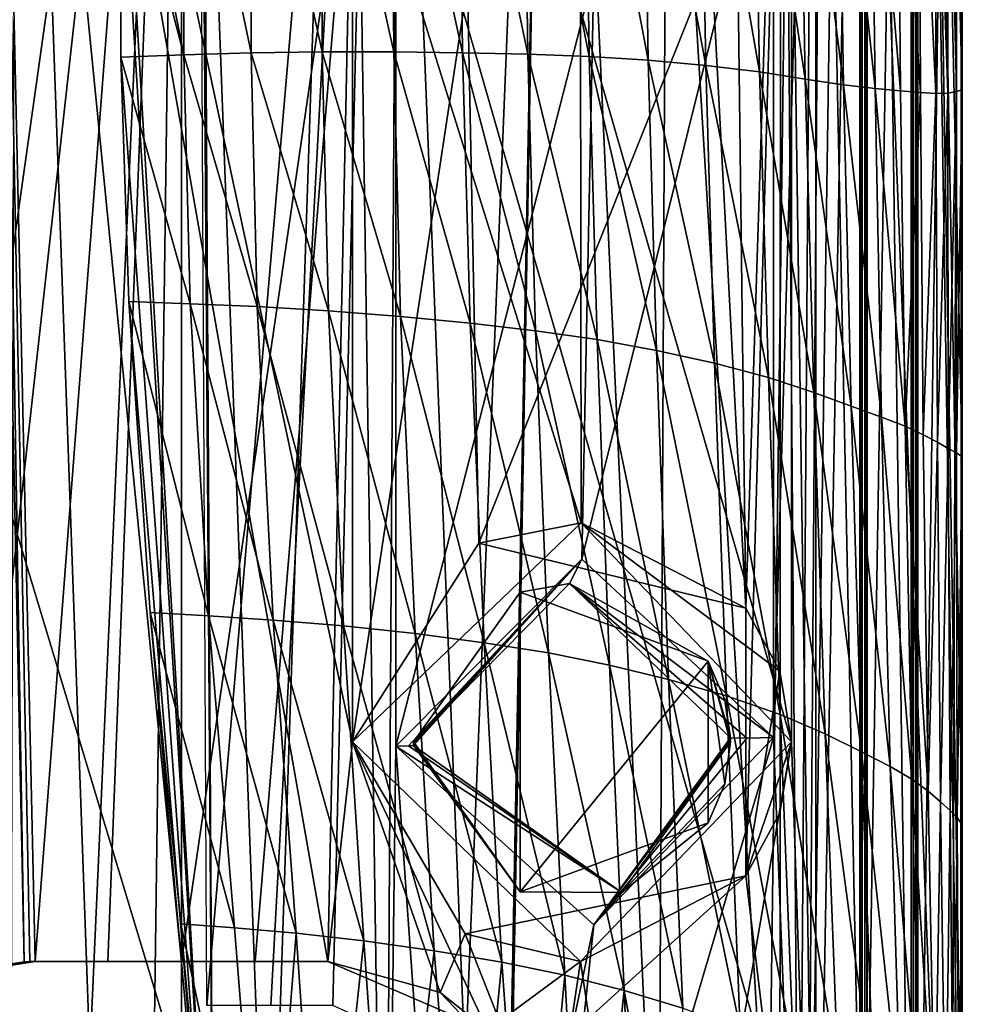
# Model space of a CAD drawing. Extents: x -250 to 250, y -968 to 894.
# Tile 492 of 656: x 222 to 241, y -955 to -934. Entities that reach past the tile are written whole.
import ezdxf

# ---------------------------------------------------------------- set-up
doc = ezdxf.new("R2010")
doc.units = 0
doc.header["$LTSCALE"] = 3.583593
for name, color, linetype in [('4422', 7, 'CONTINUOUS'), ('4465', 7, 'CONTINUOUS'), ('4471', 7, 'CONTINUOUS'), ('4472', 7, 'CONTINUOUS'), ('4501', 7, 'CONTINUOUS'), ('4502', 7, 'CONTINUOUS'), ('4539', 7, 'CONTINUOUS'), ('4556', 7, 'CONTINUOUS'), ('4572', 7, 'CONTINUOUS'), ('4582', 7, 'CONTINUOUS'), ('4590', 7, 'CONTINUOUS'), ('4692', 7, 'CONTINUOUS'), ('4702', 7, 'CONTINUOUS'), ('4714', 7, 'CONTINUOUS'), ('4755', 7, 'CONTINUOUS'), ('4765', 7, 'CONTINUOUS'), ('4834', 7, 'CONTINUOUS'), ('4853', 7, 'CONTINUOUS'), ('4854', 7, 'CONTINUOUS'), ('4876', 7, 'CONTINUOUS'), ('4885', 7, 'CONTINUOUS'), ('4886', 7, 'CONTINUOUS'), ('4918', 7, 'CONTINUOUS'), ('4951', 7, 'CONTINUOUS'), ('4990', 7, 'CONTINUOUS'), ('5000', 7, 'CONTINUOUS'), ('5024', 7, 'CONTINUOUS'), ('5035', 7, 'CONTINUOUS'), ('5036', 7, 'CONTINUOUS'), ('5051', 7, 'CONTINUOUS'), ('5086', 7, 'CONTINUOUS'), ('5127', 7, 'CONTINUOUS'), ('5149', 7, 'CONTINUOUS')]:
    doc.layers.add(name, color=color, linetype=linetype)

msp = doc.modelspace()

# ---------------------------------------------------------------- linework, layer by layer
at = {"layer": '4422', "color": 7, "linetype": 'CONTINUOUS'}
for points in [[(236.565, -946.455, -5), (236.565, -951.945, -5), (237.26, -947.75, -5), (236.565, -946.455, -5)], [(236.565, -951.945, -5), (237.5, -949.2, -5), (237.26, -947.75, -5), (236.565, -951.945, -5)], [(236.565, -951.945, -5), (237.26, -950.65, -5), (237.5, -949.2, -5), (236.565, -951.945, -5)]]:
    msp.add_3dface(points, dxfattribs=at)
at = {"layer": '4465', "color": 7, "linetype": 'CONTINUOUS'}
for points in [[(238, -964.357, -5.196), (238, -914.446, -5.196), (237.5, -929.7, -6.305), (238, -964.357, -5.196)], [(221.117, -914.59, -13.451), (221.774, -953.706, -13.623), (221.887, -953.701, -13.65), (221.117, -914.59, -13.451)], [(228, -953.7, -13.675), (221.117, -914.59, -13.451), (225, -953.7, -14), (228, -953.7, -13.675)], [(221.117, -914.59, -13.451), (228.5, -949.2, -13.555), (228.5, -929.7, -13.555), (221.117, -914.59, -13.451)], [(221.117, -914.59, -13.451), (228, -953.7, -13.675), (228.5, -949.2, -13.555), (221.117, -914.59, -13.451)], [(222, -953.7, -13.675), (221.117, -914.59, -13.451), (221.887, -953.701, -13.65), (222, -953.7, -13.675)], [(225, -953.7, -14), (221.117, -914.59, -13.451), (222, -953.7, -13.675), (225, -953.7, -14)], [(221.117, -914.59, -13.451), (221.407, -935.862, -13.531), (221.774, -953.706, -13.623), (221.117, -914.59, -13.451)], [(228.5, -949.2, -13.555), (233.191, -944.704, -11.354), (228.5, -929.7, -13.555), (228.5, -949.2, -13.555)], [(228.5, -929.7, -13.555), (233.191, -944.704, -11.354), (233.175, -934.197, -11.365), (228.5, -929.7, -13.555)], [(237.5, -949.2, -6.305), (237.5, -929.7, -6.305), (233.175, -934.197, -11.365), (237.5, -949.2, -6.305)], [(237.5, -949.2, -6.305), (238, -964.357, -5.196), (237.5, -929.7, -6.305), (237.5, -949.2, -6.305)], [(233.191, -944.704, -11.354), (237.5, -949.2, -6.305), (233.175, -934.197, -11.365), (233.191, -944.704, -11.354)], [(228, -953.7, -13.675), (231.27, -955.109, -12.517), (228.5, -949.2, -13.555), (228, -953.7, -13.675)], [(228.5, -949.2, -13.555), (231.27, -955.109, -12.517), (233.175, -953.697, -11.365), (228.5, -949.2, -13.555)], [(234.827, -964.681, -9.972), (237.5, -949.2, -6.305), (233.175, -953.697, -11.365), (234.827, -964.681, -9.972)], [(234.827, -964.681, -9.972), (238, -964.357, -5.196), (237.5, -949.2, -6.305), (234.827, -964.681, -9.972)], [(231.27, -955.109, -12.517), (232.5, -958.2, -11.822), (233.175, -953.697, -11.365), (231.27, -955.109, -12.517)], [(232.5, -958.2, -11.822), (234.827, -964.681, -9.972), (233.175, -953.697, -11.365), (232.5, -958.2, -11.822)]]:
    msp.add_3dface(points, dxfattribs=at)
at = {"layer": '4471', "color": 7, "linetype": 'CONTINUOUS'}
for points in [[(237.6, -914.356, 0), (225, -914.136, 12.6), (237.061, -956.1, 3.647), (237.6, -914.356, 0)], [(237.061, -956.1, 3.647), (225, -914.136, 12.6), (225, -956.1, 12.6), (237.061, -956.1, 3.647)], [(237.6, -914.356, 0), (236.565, -946.455, -5), (236.315, -926.657, -5.544), (237.6, -914.356, 0)], [(237.6, -914.356, 0), (237.061, -956.1, 3.647), (236.565, -951.945, -5), (237.6, -914.356, 0)], [(237.6, -914.356, 0), (236.565, -951.945, -5), (236.565, -946.455, -5), (237.6, -914.356, 0)], [(225, -953.7, -12.6), (225, -914.576, -12.6), (228.5, -929.7, -12.104), (225, -953.7, -12.6)], [(236.565, -946.455, -5), (235.86, -933.175, -6.39), (236.315, -926.657, -5.544), (236.565, -946.455, -5)], [(226.511, -953.7, -12.509), (225, -953.7, -12.6), (228.5, -929.7, -12.104), (226.511, -953.7, -12.509)], [(228, -953.7, -12.238), (226.511, -953.7, -12.509), (228.5, -929.7, -12.104), (228, -953.7, -12.238)], [(228.5, -949.2, -12.104), (228, -953.7, -12.238), (228.5, -929.7, -12.104), (228.5, -949.2, -12.104)], [(230.86, -933.659, -11.154), (228.5, -949.2, -12.104), (228.5, -929.7, -12.104), (230.86, -933.659, -11.154)], [(235.86, -933.175, -6.39), (231.094, -945.124, -11.028), (230.86, -933.659, -11.154), (235.86, -933.175, -6.39)], [(236.565, -946.455, -5), (231.094, -945.124, -11.028), (235.86, -933.175, -6.39), (236.565, -946.455, -5)], [(231.094, -945.124, -11.028), (228.5, -949.2, -12.104), (230.86, -933.659, -11.154), (231.094, -945.124, -11.028)], [(230.301, -954.333, -11.43), (228, -953.7, -12.238), (228.5, -949.2, -12.104), (230.301, -954.333, -11.43)], [(230.814, -953.134, -11.178), (230.301, -954.333, -11.43), (228.5, -949.2, -12.104), (230.814, -953.134, -11.178)], [(236.565, -951.945, -5), (231.98, -956.1, -10.49), (230.814, -953.134, -11.178), (236.565, -951.945, -5)], [(237.061, -956.1, 3.647), (231.98, -956.1, -10.49), (236.565, -951.945, -5), (237.061, -956.1, 3.647)], [(231.98, -956.1, -10.49), (230.301, -954.333, -11.43), (230.814, -953.134, -11.178), (231.98, -956.1, -10.49)]]:
    msp.add_3dface(points, dxfattribs=at)
at = {"layer": '4472', "color": 7, "linetype": 'CONTINUOUS'}
for points in [[(225, -956.1, 12.6), (225, -914.136, 12.6), (212.4, -914.356, 0), (225, -956.1, 12.6)], [(212.4, -914.356, 0), (225, -914.576, -12.6), (214, -944.5, -6.145), (212.4, -914.356, 0)], [(225, -956.1, 12.6), (212.4, -914.356, 0), (214.134, -956.1, 6.379), (225, -956.1, 12.6)], [(214, -944.5, -6.145), (225, -914.576, -12.6), (214.473, -944.5, -6.923), (214, -944.5, -6.145)], [(214.473, -944.5, -6.923), (225, -914.576, -12.6), (215, -944.5, -7.666), (214.473, -944.5, -6.923)], [(215, -946.086, -7.666), (225, -914.576, -12.6), (215.544, -945.542, -8.327), (215, -946.086, -7.666)], [(215, -944.5, -7.666), (225, -914.576, -12.6), (215, -946.086, -7.666), (215, -944.5, -7.666)], [(215.544, -945.542, -8.327), (225, -914.576, -12.6), (216.143, -944.942, -8.962), (215.544, -945.542, -8.327)], [(216.143, -944.942, -8.962), (225, -914.576, -12.6), (216.489, -945.289, -9.291), (216.143, -944.942, -8.962)], [(225, -914.576, -12.6), (216.85, -945.65, -9.61), (216.489, -945.289, -9.291), (225, -914.576, -12.6)], [(225, -914.576, -12.6), (217.749, -955.172, -10.304), (216.85, -945.65, -9.61), (225, -914.576, -12.6)], [(217.749, -955.172, -10.304), (225, -914.576, -12.6), (219.361, -954.555, -11.268), (217.749, -955.172, -10.304)], [(219.361, -954.555, -11.268), (225, -914.576, -12.6), (220.633, -953.913, -11.819), (219.361, -954.555, -11.268)], [(225, -914.576, -12.6), (222, -953.7, -12.238), (220.633, -953.913, -11.819), (225, -914.576, -12.6)], [(222, -953.7, -12.238), (225, -914.576, -12.6), (223.489, -953.7, -12.509), (222, -953.7, -12.238)], [(225, -914.576, -12.6), (225, -953.7, -12.6), (223.489, -953.7, -12.509), (225, -914.576, -12.6)]]:
    msp.add_3dface(points, dxfattribs=at)
at = {"layer": '4501', "color": 7, "linetype": 'CONTINUOUS'}
for points in [[(229.388, -949.284, -15.387), (229.65, -949.277, -15.207), (234.021, -952.285, -12.491), (229.388, -949.284, -15.387)], [(229.65, -949.277, -15.207), (229.751, -949.273, -14.906), (234.021, -952.285, -12.491), (229.65, -949.277, -15.207)], [(237.128, -949.105, -10.436), (233.45, -952.945, -13.587), (236.583, -949.123, -10.582), (237.128, -949.105, -10.436)], [(233.45, -952.945, -13.587), (236.249, -949.118, -10.11), (236.583, -949.123, -10.582), (233.45, -952.945, -13.587)], [(236.249, -949.118, -10.11), (233.45, -952.945, -13.587), (236.25, -949.159, -10.109), (236.249, -949.118, -10.11)], [(236.25, -949.159, -10.109), (233.45, -952.945, -13.587), (236.25, -949.2, -10.109), (236.25, -949.159, -10.109)], [(236.25, -949.2, -10.109), (233.45, -952.945, -13.587), (234.021, -952.285, -12.491), (236.25, -949.2, -10.109)], [(233.45, -952.945, -13.587), (229.388, -949.284, -15.387), (234.021, -952.285, -12.491), (233.45, -952.945, -13.587)]]:
    msp.add_3dface(points, dxfattribs=at)
at = {"layer": '4502', "color": 7, "linetype": 'CONTINUOUS'}
for points in [[(229.388, -949.284, -15.387), (233.204, -945.45, -13.737), (229.65, -949.277, -15.207), (229.388, -949.284, -15.387)], [(229.65, -949.277, -15.207), (233.204, -945.45, -13.737), (229.751, -949.273, -14.906), (229.65, -949.277, -15.207)], [(229.75, -949.2, -14.906), (233.204, -945.45, -13.737), (232.951, -945.95, -13.309), (229.75, -949.2, -14.906)], [(229.75, -949.237, -14.906), (233.204, -945.45, -13.737), (229.75, -949.2, -14.906), (229.75, -949.237, -14.906)], [(229.751, -949.273, -14.906), (233.204, -945.45, -13.737), (229.75, -949.237, -14.906), (229.751, -949.273, -14.906)], [(233.204, -945.45, -13.737), (237.128, -949.105, -10.436), (232.951, -945.95, -13.309), (233.204, -945.45, -13.737)], [(236.249, -949.118, -10.11), (232.951, -945.95, -13.309), (236.583, -949.123, -10.582), (236.249, -949.118, -10.11)], [(232.951, -945.95, -13.309), (237.128, -949.105, -10.436), (236.583, -949.123, -10.582), (232.951, -945.95, -13.309)]]:
    msp.add_3dface(points, dxfattribs=at)
at = {"layer": '4539', "color": 7, "linetype": 'CONTINUOUS'}
for points in [[(240.086, -898.054, -0.4), (240.051, -898.089, -1.4), (240.086, -963.65, -0.4), (240.086, -898.054, -0.4)], [(240.086, -963.65, -0.4), (240.051, -898.089, -1.4), (240.051, -963.849, -1.4), (240.086, -963.65, -0.4)]]:
    msp.add_3dface(points, dxfattribs=at)
at = {"layer": '4556', "color": 7, "linetype": 'CONTINUOUS'}
for points in [[(222, -953.7, -12.238), (220.829, -953.855, -13.432), (220.633, -953.913, -11.819), (222, -953.7, -12.238)], [(221.774, -953.706, -13.623), (220.829, -953.855, -13.432), (222, -953.7, -12.238), (221.774, -953.706, -13.623)], [(221.887, -953.701, -13.65), (221.774, -953.706, -13.623), (222, -953.7, -12.238), (221.887, -953.701, -13.65)], [(222, -953.7, -13.675), (221.887, -953.701, -13.65), (222, -953.7, -12.238), (222, -953.7, -13.675)]]:
    msp.add_3dface(points, dxfattribs=at)
at = {"layer": '4572', "color": 7, "linetype": 'CONTINUOUS'}
for points in [[(240.995, -898.231, -0.4), (240.769, -965.808, -2.711), (238.618, -911.1, -8.4), (240.995, -898.231, -0.4)], [(240.769, -965.808, -2.711), (240.995, -898.231, -0.4), (240.963, -964.825, -1.09), (240.769, -965.808, -2.711)], [(240.963, -964.825, -1.09), (240.995, -898.231, -0.4), (240.995, -963.65, -0.4), (240.963, -964.825, -1.09)], [(240.769, -965.808, -2.711), (237.8, -966.34, -9.6), (238.618, -911.1, -8.4), (240.769, -965.808, -2.711)], [(238.618, -911.1, -8.4), (237.8, -966.34, -9.6), (238.18, -912.528, -9.072), (238.618, -911.1, -8.4)], [(237.8, -966.34, -9.6), (237.128, -949.105, -10.436), (238.18, -912.528, -9.072), (237.8, -966.34, -9.6)], [(238.18, -912.528, -9.072), (237.128, -949.105, -10.436), (237.128, -929.605, -10.436), (238.18, -912.528, -9.072)], [(223.117, -955.602, -15.889), (221.516, -955.2, -15.616), (221.617, -913.6, -15.638), (223.117, -955.602, -15.889)], [(225.001, -913.6, -16), (223.117, -955.602, -15.889), (221.617, -913.6, -15.638), (225.001, -913.6, -16)], [(224.416, -956.932, -15.989), (223.117, -955.602, -15.889), (225.001, -913.6, -16), (224.416, -956.932, -15.989)], [(226.785, -961.695, -15.9), (224.416, -956.932, -15.989), (225.001, -913.6, -16), (226.785, -961.695, -15.9)], [(228.384, -913.6, -15.638), (226.785, -961.695, -15.9), (225.001, -913.6, -16), (228.384, -913.6, -15.638)], [(229.174, -966.499, -15.446), (226.785, -961.695, -15.9), (228.384, -913.6, -15.638), (229.174, -966.499, -15.446)], [(229.174, -966.499, -15.446), (228.384, -913.6, -15.638), (229.388, -929.784, -15.387), (229.174, -966.499, -15.446)], [(237.128, -949.105, -10.436), (233.204, -945.45, -13.737), (237.128, -929.605, -10.436), (237.128, -949.105, -10.436)], [(237.128, -929.605, -10.436), (233.204, -945.45, -13.737), (233.45, -933.445, -13.587), (237.128, -929.605, -10.436)], [(229.388, -949.284, -15.387), (229.174, -966.499, -15.446), (229.388, -929.784, -15.387), (229.388, -949.284, -15.387)], [(233.45, -933.445, -13.587), (229.388, -949.284, -15.387), (229.388, -929.784, -15.387), (233.45, -933.445, -13.587)], [(233.204, -945.45, -13.737), (229.388, -949.284, -15.387), (233.45, -933.445, -13.587), (233.204, -945.45, -13.737)], [(237.8, -966.34, -9.6), (232, -966.49, -14.387), (237.128, -949.105, -10.436), (237.8, -966.34, -9.6)], [(237.128, -949.105, -10.436), (232, -966.49, -14.387), (233.45, -952.945, -13.587), (237.128, -949.105, -10.436)], [(230.612, -966.496, -14.983), (229.174, -966.499, -15.446), (229.388, -949.284, -15.387), (230.612, -966.496, -14.983)], [(233.45, -952.945, -13.587), (230.612, -966.496, -14.983), (229.388, -949.284, -15.387), (233.45, -952.945, -13.587)], [(232, -966.49, -14.387), (230.612, -966.496, -14.983), (233.45, -952.945, -13.587), (232, -966.49, -14.387)]]:
    msp.add_3dface(points, dxfattribs=at)
at = {"layer": '4582', "color": 7, "linetype": 'CONTINUOUS'}
for points in [[(231.27, -955.109, -12.517), (228, -953.7, -13.675), (230.301, -954.333, -11.43), (231.27, -955.109, -12.517)], [(228, -953.7, -13.675), (228, -953.7, -12.238), (230.301, -954.333, -11.43), (228, -953.7, -13.675)], [(231.98, -956.1, -10.49), (231.27, -955.109, -12.517), (230.301, -954.333, -11.43), (231.98, -956.1, -10.49)]]:
    msp.add_3dface(points, dxfattribs=at)
at = {"layer": '4590', "color": 7, "linetype": 'CONTINUOUS'}
for points in [[(238.9, -963.65, 0), (238.914, -963.65, -0.4), (238.949, -898.089, -1.4), (238.9, -963.65, 0)], [(238.9, -914.356), (238.9, -963.65, 0), (238.949, -898.089, -1.4), (238.9, -914.356)], [(238.949, -898.089, -1.4), (238.914, -963.65, -0.4), (238.915, -963.767, -0.435), (238.949, -898.089, -1.4)], [(238.949, -963.849, -1.4), (238.949, -898.089, -1.4), (238.915, -963.767, -0.435), (238.949, -963.849, -1.4)]]:
    msp.add_3dface(points, dxfattribs=at)
at = {"layer": '4692', "color": 7, "linetype": 'CONTINUOUS'}
for points in [[(238.9, -914.356), (238, -914.356), (238, -963.65), (238.9, -914.356)], [(238.9, -914.356), (238, -963.65), (238.9, -963.65, 0), (238.9, -914.356)]]:
    msp.add_3dface(points, dxfattribs=at)
at = {"layer": '4702', "color": 7, "linetype": 'CONTINUOUS'}
for points in [[(225, -953.7, -12.6), (222, -953.7, -13.675), (223.489, -953.7, -12.509), (225, -953.7, -12.6)], [(222, -953.7, -13.675), (222, -953.7, -12.238), (223.489, -953.7, -12.509), (222, -953.7, -13.675)], [(225, -953.7, -12.6), (225, -953.7, -14), (222, -953.7, -13.675), (225, -953.7, -12.6)], [(225, -953.7, -12.6), (226.511, -953.7, -12.509), (225, -953.7, -14), (225, -953.7, -12.6)], [(228, -953.7, -12.238), (228, -953.7, -13.675), (225, -953.7, -14), (228, -953.7, -12.238)], [(226.511, -953.7, -12.509), (228, -953.7, -12.238), (225, -953.7, -14), (226.511, -953.7, -12.509)]]:
    msp.add_3dface(points, dxfattribs=at)
at = {"layer": '4714', "color": 7, "linetype": 'CONTINUOUS'}
for points in [[(235.794, -947.54, -6.5), (236.134, -948.339, -6.5), (236.25, -949.2, -6.5), (235.794, -947.54, -6.5)], [(235.794, -947.54, -6.5), (236.25, -949.2, -6.5), (236.134, -950.061, -6.5), (235.794, -947.54, -6.5)], [(235.794, -950.86, -6.5), (235.794, -947.54, -6.5), (236.134, -950.061, -6.5), (235.794, -950.86, -6.5)]]:
    msp.add_3dface(points, dxfattribs=at)
at = {"layer": '4755', "color": 7, "linetype": 'CONTINUOUS'}
for points in [[(240.051, -898.089, -1.4), (238.949, -963.849, -1.4), (240.051, -963.849, -1.4), (240.051, -898.089, -1.4)], [(238.949, -898.089, -1.4), (238.949, -963.849, -1.4), (240.051, -898.089, -1.4), (238.949, -898.089, -1.4)]]:
    msp.add_3dface(points, dxfattribs=at)
at = {"layer": '4765', "color": 7, "linetype": 'CONTINUOUS'}
for points in [[(229.75, -949.2, -11.67), (231.937, -946.129, -10.519), (231.941, -952.272, -10.516), (229.75, -949.2, -11.67)], [(231.937, -946.129, -10.519), (235.794, -947.54, -6.5), (231.941, -952.272, -10.516), (231.937, -946.129, -10.519)], [(231.941, -952.272, -10.516), (235.794, -947.54, -6.5), (235.794, -950.86, -6.5), (231.941, -952.272, -10.516)]]:
    msp.add_3dface(points, dxfattribs=at)
at = {"layer": '4834', "color": 7, "linetype": 'CONTINUOUS'}
for points in [[(238, -914.356), (238, -914.446, -5.196), (238, -963.65, -0.4), (238, -914.356)], [(238, -914.356), (238, -963.65, -0.4), (238, -963.65), (238, -914.356)], [(238, -914.446, -5.196), (238, -964.357, -5.196), (238, -963.65, -0.4), (238, -914.446, -5.196)]]:
    msp.add_3dface(points, dxfattribs=at)
at = {"layer": '4853', "color": 7, "linetype": 'CONTINUOUS'}
for points in [[(229.75, -949.2, -14.906), (232.951, -945.95, -13.309), (229.75, -949.2, -11.67), (229.75, -949.2, -14.906)], [(229.75, -949.2, -11.67), (232.951, -945.95, -13.309), (231.937, -946.129, -10.519), (229.75, -949.2, -11.67)], [(232.951, -945.95, -13.309), (235.794, -947.54, -6.5), (231.937, -946.129, -10.519), (232.951, -945.95, -13.309)], [(232.951, -945.95, -13.309), (236.249, -949.118, -10.11), (235.794, -947.54, -6.5), (232.951, -945.95, -13.309)], [(235.794, -947.54, -6.5), (236.249, -949.118, -10.11), (236.134, -948.339, -6.5), (235.794, -947.54, -6.5)], [(236.249, -949.118, -10.11), (236.25, -949.159, -10.109), (236.134, -948.339, -6.5), (236.249, -949.118, -10.11)], [(236.25, -949.159, -10.109), (236.25, -949.2, -10.109), (236.134, -948.339, -6.5), (236.25, -949.159, -10.109)], [(236.134, -948.339, -6.5), (236.25, -949.2, -10.109), (236.25, -949.2, -6.5), (236.134, -948.339, -6.5)]]:
    msp.add_3dface(points, dxfattribs=at)
at = {"layer": '4854', "color": 7, "linetype": 'CONTINUOUS'}
for points in [[(229.75, -949.237, -14.906), (229.75, -949.2, -14.906), (231.941, -952.272, -10.516), (229.75, -949.237, -14.906)], [(229.75, -949.2, -14.906), (229.75, -949.2, -11.67), (231.941, -952.272, -10.516), (229.75, -949.2, -14.906)], [(229.751, -949.273, -14.906), (229.75, -949.237, -14.906), (231.941, -952.272, -10.516), (229.751, -949.273, -14.906)], [(234.021, -952.285, -12.491), (229.751, -949.273, -14.906), (231.941, -952.272, -10.516), (234.021, -952.285, -12.491)], [(236.25, -949.2, -6.5), (234.021, -952.285, -12.491), (236.134, -950.061, -6.5), (236.25, -949.2, -6.5)], [(236.25, -949.2, -10.109), (234.021, -952.285, -12.491), (236.25, -949.2, -6.5), (236.25, -949.2, -10.109)], [(234.021, -952.285, -12.491), (235.794, -950.86, -6.5), (236.134, -950.061, -6.5), (234.021, -952.285, -12.491)], [(234.021, -952.285, -12.491), (231.941, -952.272, -10.516), (235.794, -950.86, -6.5), (234.021, -952.285, -12.491)]]:
    msp.add_3dface(points, dxfattribs=at)
at = {"layer": '4876', "color": 7, "linetype": 'CONTINUOUS'}
msp.add_3dface([(221.774, -953.706, -13.623), (221.407, -935.862, -13.531), (220.829, -953.855, -13.432), (221.774, -953.706, -13.623)], dxfattribs=at)
at = {"layer": '4885', "color": 7, "linetype": 'CONTINUOUS'}
for points in [[(231.094, -945.124, -11.028), (233.191, -944.704, -11.354), (228.5, -949.2, -13.555), (231.094, -945.124, -11.028)], [(231.094, -945.124, -11.028), (236.565, -946.455, -5), (233.191, -944.704, -11.354), (231.094, -945.124, -11.028)], [(237.5, -949.2, -6.305), (233.191, -944.704, -11.354), (237.5, -949.2, -5), (237.5, -949.2, -6.305)], [(237.5, -949.2, -5), (233.191, -944.704, -11.354), (237.26, -947.75, -5), (237.5, -949.2, -5)], [(233.191, -944.704, -11.354), (236.565, -946.455, -5), (237.26, -947.75, -5), (233.191, -944.704, -11.354)], [(228.5, -949.2, -12.104), (231.094, -945.124, -11.028), (228.5, -949.2, -13.555), (228.5, -949.2, -12.104)]]:
    msp.add_3dface(points, dxfattribs=at)
at = {"layer": '4886', "color": 7, "linetype": 'CONTINUOUS'}
for points in [[(230.814, -953.134, -11.178), (228.5, -949.2, -12.104), (233.175, -953.697, -11.365), (230.814, -953.134, -11.178)], [(228.5, -949.2, -12.104), (228.5, -949.2, -13.555), (233.175, -953.697, -11.365), (228.5, -949.2, -12.104)], [(237.5, -949.2, -6.305), (236.565, -951.945, -5), (233.175, -953.697, -11.365), (237.5, -949.2, -6.305)], [(236.565, -951.945, -5), (237.5, -949.2, -6.305), (237.26, -950.65, -5), (236.565, -951.945, -5)], [(237.26, -950.65, -5), (237.5, -949.2, -6.305), (237.5, -949.2, -5), (237.26, -950.65, -5)], [(236.565, -951.945, -5), (230.814, -953.134, -11.178), (233.175, -953.697, -11.365), (236.565, -951.945, -5)]]:
    msp.add_3dface(points, dxfattribs=at)
at = {"layer": '4918', "color": 7, "linetype": 'CONTINUOUS'}
for points in [[(240.995, -898.231, -0.4), (240.086, -898.054, -0.4), (240.086, -963.65, -0.4), (240.995, -898.231, -0.4)], [(240.995, -963.65, -0.4), (240.995, -898.231, -0.4), (240.086, -963.65, -0.4), (240.995, -963.65, -0.4)]]:
    msp.add_3dface(points, dxfattribs=at)
at = {"layer": '4951', "color": 7, "linetype": 'CONTINUOUS'}
for points in [[(225.4, -931.362, 16.69), (229.093, -912.943, 13.924), (225.519, -954.6, 19.132), (225.4, -931.362, 16.69)], [(225.519, -954.6, 19.132), (229.093, -912.943, 13.924), (226.831, -954.6, 18.946), (225.519, -954.6, 19.132)], [(226.831, -954.6, 18.946), (229.093, -912.943, 13.924), (228.1, -954.6, 18.618), (226.831, -954.6, 18.946)], [(228.1, -954.6, 18.618), (229.093, -912.943, 13.924), (230.813, -955.833, 17.424), (228.1, -954.6, 18.618)], [(229.093, -912.943, 13.924), (232.555, -912.906, 11.786), (230.813, -955.833, 17.424), (229.093, -912.943, 13.924)], [(230.813, -955.833, 17.424), (232.555, -912.906, 11.786), (231.7, -958.2, 17.008), (230.813, -955.833, 17.424)], [(231.7, -960.141, 17.223), (232.555, -912.906, 11.786), (234.771, -961.091, 13.527), (231.7, -960.141, 17.223)], [(231.7, -960.141, 17.223), (231.7, -959.172, 17.116), (232.555, -912.906, 11.786), (231.7, -960.141, 17.223)], [(231.7, -958.2, 17.008), (232.555, -912.906, 11.786), (231.7, -959.172, 17.116), (231.7, -958.2, 17.008)], [(234.771, -961.091, 13.527), (232.555, -912.906, 11.786), (234.952, -924.604, 9.847), (234.771, -961.091, 13.527)], [(237.261, -962.528, 6.757), (234.771, -961.091, 13.527), (234.952, -924.604, 9.847), (237.261, -962.528, 6.757)]]:
    msp.add_3dface(points, dxfattribs=at)
at = {"layer": '4990', "color": 7, "linetype": 'CONTINUOUS'}
for points in [[(205.56, -943.362, 20.967), (225.233, -901.141, 16.53), (203.216, -930.066, 19.57), (205.56, -943.362, 20.967)], [(225.657, -961.03, 22.824), (225.233, -901.141, 16.53), (205.56, -943.362, 20.967), (225.657, -961.03, 22.824)], [(225.233, -901.141, 16.53), (225.657, -961.03, 22.824), (225.427, -922.935, 18.821), (225.233, -901.141, 16.53)], [(204.384, -947.358, 21.387), (225.657, -961.03, 22.824), (205.56, -943.362, 20.967), (204.384, -947.358, 21.387)], [(200.611, -949.077, 21.568), (225.657, -961.03, 22.824), (204.384, -947.358, 21.387), (200.611, -949.077, 21.568)], [(132.5, -961.03, 22.824), (225.657, -961.03, 22.824), (200.611, -949.077, 21.568), (132.5, -961.03, 22.824)]]:
    msp.add_3dface(points, dxfattribs=at)
at = {"layer": '5000', "color": 7, "linetype": 'CONTINUOUS'}
for points in [[(238, -914.456), (238, -962.804, 5.196), (238, -914.365, 5.196), (238, -914.456)], [(238, -962.804, 5.196), (238, -914.456), (238, -962.922), (238, -962.804, 5.196)]]:
    msp.add_3dface(points, dxfattribs=at)
at = {"layer": '5024', "color": 7, "linetype": 'CONTINUOUS'}
for points in [[(239.049, -898.327, -1.4), (239.951, -963.38, -1.4), (239.049, -963.38, -1.4), (239.049, -898.327, -1.4)], [(239.951, -898.327, -1.4), (239.951, -963.38, -1.4), (239.049, -898.327, -1.4), (239.951, -898.327, -1.4)]]:
    msp.add_3dface(points, dxfattribs=at)
at = {"layer": '5035', "color": 7, "linetype": 'CONTINUOUS'}
for points in [[(237.283, -912.817, 6.717), (237.261, -962.528, 6.757), (234.952, -924.604, 9.847), (237.283, -912.817, 6.717)], [(237.261, -962.528, 6.757), (237.283, -912.817, 6.717), (237.655, -962.667, 5.988), (237.261, -962.528, 6.757)], [(237.655, -962.667, 5.988), (237.283, -912.817, 6.717), (238, -914.365, 5.196), (237.655, -962.667, 5.988)], [(238, -962.804, 5.196), (237.655, -962.667, 5.988), (238, -914.365, 5.196), (238, -962.804, 5.196)]]:
    msp.add_3dface(points, dxfattribs=at)
at = {"layer": '5036', "color": 7, "linetype": 'CONTINUOUS'}
for points in [[(225.427, -922.935, 18.821), (225.657, -961.03, 22.824), (223.743, -928.539, 19.506), (225.427, -922.935, 18.821)], [(223.743, -928.539, 19.506), (225.657, -961.03, 22.824), (223.739, -930.121, 19.676), (223.743, -928.539, 19.506)], [(223.739, -930.121, 19.676), (225.657, -961.03, 22.824), (223.756, -935.159, 20.214), (223.739, -930.121, 19.676)], [(223.756, -935.159, 20.214), (225.657, -961.03, 22.824), (223.922, -940.169, 20.742), (223.756, -935.159, 20.214)], [(223.922, -940.169, 20.742), (225.657, -961.03, 22.824), (224.358, -946.545, 21.396), (223.922, -940.169, 20.742)], [(224.358, -946.545, 21.396), (225.657, -961.03, 22.824), (224.986, -952.93, 22.027), (224.358, -946.545, 21.396)], [(225.657, -961.03, 22.824), (225.688, -961.03, 22.824), (224.986, -952.93, 22.027), (225.657, -961.03, 22.824)], [(225.688, -961.03, 22.824), (225.718, -961.03, 22.822), (224.986, -952.93, 22.027), (225.688, -961.03, 22.824)]]:
    msp.add_3dface(points, dxfattribs=at)
at = {"layer": '5051', "color": 7, "linetype": 'CONTINUOUS'}
for points in [[(240, -898.278), (240, -962.922), (239.951, -898.327, -1.4), (240, -898.278)], [(240, -962.922), (240, -963.175, -0.011), (239.951, -898.327, -1.4), (240, -962.922)], [(239.951, -898.327, -1.4), (240, -963.175, -0.011), (239.951, -963.38, -1.4), (239.951, -898.327, -1.4)]]:
    msp.add_3dface(points, dxfattribs=at)
at = {"layer": '5086', "color": 7, "linetype": 'CONTINUOUS'}
for points in [[(241, -950.895), (241, -958.406), (240, -898.278), (241, -950.895)], [(241, -943.352), (241, -950.895), (240, -898.278), (241, -943.352)], [(241, -935.83), (241, -943.352), (240, -898.278), (241, -935.83)], [(241, -930.879), (241, -935.83), (240, -898.278), (241, -930.879)], [(240, -898.278), (241, -962.922), (240, -962.922), (240, -898.278)], [(241, -958.406), (241, -962.922), (240, -898.278), (241, -958.406)], [(238, -962.922), (238, -914.456), (239, -962.922), (238, -962.922)], [(239, -962.922), (238, -914.456), (239, -914.456), (239, -962.922)]]:
    msp.add_3dface(points, dxfattribs=at)
at = {"layer": '5127', "color": 7, "linetype": 'CONTINUOUS'}
for points in [[(239, -911.7), (239.049, -898.327, -1.4), (239.049, -963.38, -1.4), (239, -911.7)], [(239, -912.7), (239, -911.7), (239.049, -963.38, -1.4), (239, -912.7)], [(239, -914.456), (239, -912.7), (239.049, -963.38, -1.4), (239, -914.456)], [(239, -962.922), (239, -914.456), (239.049, -963.38, -1.4), (239, -962.922)]]:
    msp.add_3dface(points, dxfattribs=at)
at = {"layer": '5149', "color": 7, "linetype": 'CONTINUOUS'}
for points in [[(223.743, -928.539, 19.506), (225.045, -935.112, 20.137), (225.046, -928.478, 19.434), (223.743, -928.539, 19.506)], [(225.045, -935.112, 20.137), (226.427, -935.072, 19.98), (225.046, -928.478, 19.434), (225.045, -935.112, 20.137)], [(225.046, -928.478, 19.434), (226.427, -935.072, 19.98), (226.424, -928.425, 19.274), (225.046, -928.478, 19.434)], [(226.424, -928.425, 19.274), (227.883, -935.051, 19.663), (227.859, -928.384, 18.959), (226.424, -928.425, 19.274)], [(226.427, -935.072, 19.98), (227.883, -935.051, 19.663), (226.424, -928.425, 19.274), (226.427, -935.072, 19.98)], [(227.859, -928.384, 18.959), (229.347, -935.054, 19.168), (229.296, -928.358, 18.475), (227.859, -928.384, 18.959)], [(227.883, -935.051, 19.663), (229.347, -935.054, 19.168), (227.859, -928.384, 18.959), (227.883, -935.051, 19.663)], [(229.296, -928.358, 18.475), (230.757, -935.071, 18.54), (230.683, -928.339, 17.86), (229.296, -928.358, 18.475)], [(229.347, -935.054, 19.168), (230.757, -935.071, 18.54), (229.296, -928.358, 18.475), (229.347, -935.054, 19.168)], [(230.683, -928.339, 17.86), (232.093, -935.098, 17.794), (232.003, -928.325, 17.128), (230.683, -928.339, 17.86)], [(230.757, -935.071, 18.54), (232.093, -935.098, 17.794), (230.683, -928.339, 17.86), (230.757, -935.071, 18.54)], [(232.003, -928.325, 17.128), (233.356, -935.147, 16.879), (233.256, -928.324, 16.242), (232.003, -928.325, 17.128)], [(232.093, -935.098, 17.794), (233.356, -935.147, 16.879), (232.003, -928.325, 17.128), (232.093, -935.098, 17.794)], [(233.256, -928.324, 16.242), (234.565, -935.225, 15.772), (234.455, -928.342, 15.185), (233.256, -928.324, 16.242)], [(233.356, -935.147, 16.879), (234.565, -935.225, 15.772), (233.256, -928.324, 16.242), (233.356, -935.147, 16.879)], [(234.565, -935.225, 15.772), (235.743, -935.331, 14.485), (234.455, -928.342, 15.185), (234.565, -935.225, 15.772)], [(234.455, -928.342, 15.185), (235.743, -935.331, 14.485), (235.616, -928.381, 13.97), (234.455, -928.342, 15.185)], [(235.743, -935.331, 14.485), (236.844, -935.464, 12.987), (235.616, -928.381, 13.97), (235.743, -935.331, 14.485)], [(235.616, -928.381, 13.97), (236.844, -935.464, 12.987), (236.704, -928.439, 12.574), (235.616, -928.381, 13.97)], [(236.844, -935.464, 12.987), (237.78, -935.609, 11.332), (236.704, -928.439, 12.574), (236.844, -935.464, 12.987)], [(236.704, -928.439, 12.574), (237.78, -935.609, 11.332), (237.648, -928.504, 11.037), (236.704, -928.439, 12.574)], [(240.451, -928.495, 3.743), (240.703, -935.899, 2.332), (240.711, -928.446, 2.377), (240.451, -928.495, 3.743)], [(240.703, -935.899, 2.332), (240.881, -935.867, 1.105), (240.711, -928.446, 2.377), (240.703, -935.899, 2.332)], [(240.711, -928.446, 2.377), (240.881, -935.867, 1.105), (240.892, -928.378, 1.14), (240.711, -928.446, 2.377)], [(240.881, -935.867, 1.105), (241, -935.83), (240.892, -928.378, 1.14), (240.881, -935.867, 1.105)], [(241, -935.83), (241, -930.879), (240.892, -928.378, 1.14), (241, -935.83)], [(223.743, -928.539, 19.506), (223.739, -930.121, 19.676), (225.045, -935.112, 20.137), (223.743, -928.539, 19.506)], [(237.78, -935.609, 11.332), (238.563, -935.729, 9.698), (237.648, -928.504, 11.037), (237.78, -935.609, 11.332)], [(237.648, -928.504, 11.037), (238.563, -935.729, 9.698), (238.449, -928.55, 9.505), (237.648, -928.504, 11.037)], [(238.449, -928.55, 9.505), (239.212, -935.805, 8.193), (239.12, -928.561, 8.068), (238.449, -928.55, 9.505)], [(238.563, -935.729, 9.698), (239.212, -935.805, 8.193), (238.449, -928.55, 9.505), (238.563, -935.729, 9.698)], [(239.12, -928.561, 8.068), (239.735, -935.849, 6.726), (239.67, -928.547, 6.652), (239.12, -928.561, 8.068)], [(239.212, -935.805, 8.193), (239.735, -935.849, 6.726), (239.12, -928.561, 8.068), (239.212, -935.805, 8.193)], [(239.67, -928.547, 6.652), (240.14, -935.883, 5.22), (240.107, -928.525, 5.197), (239.67, -928.547, 6.652)], [(239.735, -935.849, 6.726), (240.14, -935.883, 5.22), (239.67, -928.547, 6.652), (239.735, -935.849, 6.726)], [(240.107, -928.525, 5.197), (240.458, -935.903, 3.719), (240.451, -928.495, 3.743), (240.107, -928.525, 5.197)], [(240.14, -935.883, 5.22), (240.458, -935.903, 3.719), (240.107, -928.525, 5.197), (240.14, -935.883, 5.22)], [(240.458, -935.903, 3.719), (240.703, -935.899, 2.332), (240.451, -928.495, 3.743), (240.458, -935.903, 3.719)], [(223.739, -930.121, 19.676), (223.756, -935.159, 20.214), (225.045, -935.112, 20.137), (223.739, -930.121, 19.676)], [(223.756, -935.159, 20.214), (225.179, -940.218, 20.67), (225.045, -935.112, 20.137), (223.756, -935.159, 20.214)], [(225.045, -935.112, 20.137), (226.549, -940.275, 20.521), (226.427, -935.072, 19.98), (225.045, -935.112, 20.137)], [(225.179, -940.218, 20.67), (226.549, -940.275, 20.521), (225.045, -935.112, 20.137), (225.179, -940.218, 20.67)], [(226.427, -935.072, 19.98), (228.011, -940.36, 20.209), (227.883, -935.051, 19.663), (226.427, -935.072, 19.98)], [(226.549, -940.275, 20.521), (228.011, -940.36, 20.209), (226.427, -935.072, 19.98), (226.549, -940.275, 20.521)], [(227.883, -935.051, 19.663), (229.489, -940.477, 19.713), (229.347, -935.054, 19.168), (227.883, -935.051, 19.663)], [(228.011, -940.36, 20.209), (229.489, -940.477, 19.713), (227.883, -935.051, 19.663), (228.011, -940.36, 20.209)], [(229.347, -935.054, 19.168), (230.912, -940.614, 19.082), (230.757, -935.071, 18.54), (229.347, -935.054, 19.168)], [(229.489, -940.477, 19.713), (230.912, -940.614, 19.082), (229.347, -935.054, 19.168), (229.489, -940.477, 19.713)], [(230.912, -940.614, 19.082), (232.252, -940.768, 18.331), (230.757, -935.071, 18.54), (230.912, -940.614, 19.082)], [(230.757, -935.071, 18.54), (232.252, -940.768, 18.331), (232.093, -935.098, 17.794), (230.757, -935.071, 18.54)], [(232.252, -940.768, 18.331), (233.517, -940.952, 17.399), (232.093, -935.098, 17.794), (232.252, -940.768, 18.331)], [(232.093, -935.098, 17.794), (233.517, -940.952, 17.399), (233.356, -935.147, 16.879), (232.093, -935.098, 17.794)], [(233.356, -935.147, 16.879), (234.732, -941.174, 16.255), (234.565, -935.225, 15.772), (233.356, -935.147, 16.879)], [(233.517, -940.952, 17.399), (234.732, -941.174, 16.255), (233.356, -935.147, 16.879), (233.517, -940.952, 17.399)], [(223.756, -935.159, 20.214), (223.922, -940.169, 20.742), (225.179, -940.218, 20.67), (223.756, -935.159, 20.214)], [(234.565, -935.225, 15.772), (235.92, -941.432, 14.907), (235.743, -935.331, 14.485), (234.565, -935.225, 15.772)], [(234.732, -941.174, 16.255), (235.92, -941.432, 14.907), (234.565, -935.225, 15.772), (234.732, -941.174, 16.255)], [(235.743, -935.331, 14.485), (237.027, -941.725, 13.318), (236.844, -935.464, 12.987), (235.743, -935.331, 14.485)], [(235.92, -941.432, 14.907), (237.027, -941.725, 13.318), (235.743, -935.331, 14.485), (235.92, -941.432, 14.907)], [(236.844, -935.464, 12.987), (237.955, -942.033, 11.554), (237.78, -935.609, 11.332), (236.844, -935.464, 12.987)], [(237.027, -941.725, 13.318), (237.955, -942.033, 11.554), (236.844, -935.464, 12.987), (237.027, -941.725, 13.318)], [(237.78, -935.609, 11.332), (238.72, -942.313, 9.828), (238.563, -935.729, 9.698), (237.78, -935.609, 11.332)], [(237.955, -942.033, 11.554), (238.72, -942.313, 9.828), (237.78, -935.609, 11.332), (237.955, -942.033, 11.554)], [(238.563, -935.729, 9.698), (239.341, -942.538, 8.263), (239.212, -935.805, 8.193), (238.563, -935.729, 9.698)], [(238.72, -942.313, 9.828), (239.341, -942.538, 8.263), (238.563, -935.729, 9.698), (238.72, -942.313, 9.828)], [(239.341, -942.538, 8.263), (239.83, -942.726, 6.755), (239.212, -935.805, 8.193), (239.341, -942.538, 8.263)], [(239.212, -935.805, 8.193), (239.83, -942.726, 6.755), (239.735, -935.849, 6.726), (239.212, -935.805, 8.193)], [(239.735, -935.849, 6.726), (239.83, -942.726, 6.755), (240.14, -935.883, 5.22), (239.735, -935.849, 6.726)], [(239.83, -942.726, 6.755), (240.2, -942.9, 5.204), (240.14, -935.883, 5.22), (239.83, -942.726, 6.755)], [(240.14, -935.883, 5.22), (240.2, -942.9, 5.204), (240.458, -935.903, 3.719), (240.14, -935.883, 5.22)], [(240.2, -942.9, 5.204), (240.489, -943.056, 3.666), (240.458, -935.903, 3.719), (240.2, -942.9, 5.204)], [(240.458, -935.903, 3.719), (240.489, -943.056, 3.666), (240.703, -935.899, 2.332), (240.458, -935.903, 3.719)], [(240.489, -943.056, 3.666), (240.713, -943.181, 2.266), (240.703, -935.899, 2.332), (240.489, -943.056, 3.666)], [(240.703, -935.899, 2.332), (240.713, -943.181, 2.266), (240.881, -935.867, 1.105), (240.703, -935.899, 2.332)], [(240.713, -943.181, 2.266), (240.88, -943.271, 1.061), (240.881, -935.867, 1.105), (240.713, -943.181, 2.266)], [(240.88, -943.271, 1.061), (241, -935.83), (240.881, -935.867, 1.105), (240.88, -943.271, 1.061)], [(241, -943.352), (241, -935.83), (240.88, -943.271, 1.061), (241, -943.352)], [(223.922, -940.169, 20.742), (225.55, -946.615, 21.318), (225.179, -940.218, 20.67), (223.922, -940.169, 20.742)], [(223.922, -940.169, 20.742), (224.358, -946.545, 21.396), (225.55, -946.615, 21.318), (223.922, -940.169, 20.742)], [(225.179, -940.218, 20.67), (226.878, -946.7, 21.16), (226.549, -940.275, 20.521), (225.179, -940.218, 20.67)], [(225.55, -946.615, 21.318), (226.878, -946.7, 21.16), (225.179, -940.218, 20.67), (225.55, -946.615, 21.318)], [(226.549, -940.275, 20.521), (228.316, -946.82, 20.84), (228.011, -940.36, 20.209), (226.549, -940.275, 20.521)], [(226.878, -946.7, 21.16), (228.316, -946.82, 20.84), (226.549, -940.275, 20.521), (226.878, -946.7, 21.16)], [(228.011, -940.36, 20.209), (229.785, -946.979, 20.334), (229.489, -940.477, 19.713), (228.011, -940.36, 20.209)], [(228.316, -946.82, 20.84), (229.785, -946.979, 20.334), (228.011, -940.36, 20.209), (228.316, -946.82, 20.84)], [(229.489, -940.477, 19.713), (231.198, -947.165, 19.692), (230.912, -940.614, 19.082), (229.489, -940.477, 19.713)], [(229.785, -946.979, 20.334), (231.198, -947.165, 19.692), (229.489, -940.477, 19.713), (229.785, -946.979, 20.334)], [(230.912, -940.614, 19.082), (232.522, -947.375, 18.927), (232.252, -940.768, 18.331), (230.912, -940.614, 19.082)], [(231.198, -947.165, 19.692), (232.522, -947.375, 18.927), (230.912, -940.614, 19.082), (231.198, -947.165, 19.692)], [(232.252, -940.768, 18.331), (233.771, -947.622, 17.972), (233.517, -940.952, 17.399), (232.252, -940.768, 18.331)], [(232.522, -947.375, 18.927), (233.771, -947.622, 17.972), (232.252, -940.768, 18.331), (232.522, -947.375, 18.927)], [(233.517, -940.952, 17.399), (234.981, -947.916, 16.79), (234.732, -941.174, 16.255), (233.517, -940.952, 17.399)], [(233.771, -947.622, 17.972), (234.981, -947.916, 16.79), (233.517, -940.952, 17.399), (233.771, -947.622, 17.972)], [(234.732, -941.174, 16.255), (236.167, -948.255, 15.377), (235.92, -941.432, 14.907), (234.732, -941.174, 16.255)], [(234.981, -947.916, 16.79), (236.167, -948.255, 15.377), (234.732, -941.174, 16.255), (234.981, -947.916, 16.79)], [(235.92, -941.432, 14.907), (237.268, -948.636, 13.692), (237.027, -941.725, 13.318), (235.92, -941.432, 14.907)], [(236.167, -948.255, 15.377), (237.268, -948.636, 13.692), (235.92, -941.432, 14.907), (236.167, -948.255, 15.377)], [(237.027, -941.725, 13.318), (238.188, -949.035, 11.82), (237.955, -942.033, 11.554), (237.027, -941.725, 13.318)], [(237.268, -948.636, 13.692), (238.188, -949.035, 11.82), (237.027, -941.725, 13.318), (237.268, -948.636, 13.692)], [(238.188, -949.035, 11.82), (238.933, -949.401, 9.998), (237.955, -942.033, 11.554), (238.188, -949.035, 11.82)], [(237.955, -942.033, 11.554), (238.933, -949.401, 9.998), (238.72, -942.313, 9.828), (237.955, -942.033, 11.554)], [(238.933, -949.401, 9.998), (239.52, -949.704, 8.368), (238.72, -942.313, 9.828), (238.933, -949.401, 9.998)], [(238.72, -942.313, 9.828), (239.52, -949.704, 8.368), (239.341, -942.538, 8.263), (238.72, -942.313, 9.828)], [(239.341, -942.538, 8.263), (239.967, -949.963, 6.812), (239.83, -942.726, 6.755), (239.341, -942.538, 8.263)], [(239.52, -949.704, 8.368), (239.967, -949.963, 6.812), (239.341, -942.538, 8.263), (239.52, -949.704, 8.368)], [(239.83, -942.726, 6.755), (240.298, -950.205, 5.212), (240.2, -942.9, 5.204), (239.83, -942.726, 6.755)], [(239.967, -949.963, 6.812), (240.298, -950.205, 5.212), (239.83, -942.726, 6.755), (239.967, -949.963, 6.812)], [(240.2, -942.9, 5.204), (240.298, -950.205, 5.212), (240.489, -943.056, 3.666), (240.2, -942.9, 5.204)], [(240.298, -950.205, 5.212), (240.553, -950.425, 3.63), (240.489, -943.056, 3.666), (240.298, -950.205, 5.212)], [(240.489, -943.056, 3.666), (240.553, -950.425, 3.63), (240.713, -943.181, 2.266), (240.489, -943.056, 3.666)], [(240.553, -950.425, 3.63), (240.749, -950.607, 2.213), (240.713, -943.181, 2.266), (240.553, -950.425, 3.63)], [(240.713, -943.181, 2.266), (240.749, -950.607, 2.213), (240.88, -943.271, 1.061), (240.713, -943.181, 2.266)], [(240.749, -950.607, 2.213), (240.894, -950.748, 1.023), (240.88, -943.271, 1.061), (240.749, -950.607, 2.213)], [(240.894, -950.748, 1.023), (241, -943.352), (240.88, -943.271, 1.061), (240.894, -950.748, 1.023)], [(241, -950.895), (241, -943.352), (240.894, -950.748, 1.023), (241, -950.895)], [(224.358, -946.545, 21.396), (226.085, -953.007, 21.938), (225.55, -946.615, 21.318), (224.358, -946.545, 21.396)], [(224.358, -946.545, 21.396), (224.986, -952.93, 22.027), (226.085, -953.007, 21.938), (224.358, -946.545, 21.396)], [(225.55, -946.615, 21.318), (227.345, -953.12, 21.762), (226.878, -946.7, 21.16), (225.55, -946.615, 21.318)], [(226.085, -953.007, 21.938), (227.345, -953.12, 21.762), (225.55, -946.615, 21.318), (226.085, -953.007, 21.938)], [(226.878, -946.7, 21.16), (228.736, -953.277, 21.425), (228.316, -946.82, 20.84), (226.878, -946.7, 21.16)], [(227.345, -953.12, 21.762), (228.736, -953.277, 21.425), (226.878, -946.7, 21.16), (227.345, -953.12, 21.762)], [(228.316, -946.82, 20.84), (230.176, -953.48, 20.907), (229.785, -946.979, 20.334), (228.316, -946.82, 20.84)], [(228.736, -953.277, 21.425), (230.176, -953.48, 20.907), (228.316, -946.82, 20.84), (228.736, -953.277, 21.425)], [(229.785, -946.979, 20.334), (231.563, -953.716, 20.252), (231.198, -947.165, 19.692), (229.785, -946.979, 20.334)], [(230.176, -953.48, 20.907), (231.563, -953.716, 20.252), (229.785, -946.979, 20.334), (230.176, -953.48, 20.907)], [(231.198, -947.165, 19.692), (232.851, -953.982, 19.469), (232.522, -947.375, 18.927), (231.198, -947.165, 19.692)], [(231.563, -953.716, 20.252), (232.851, -953.982, 19.469), (231.198, -947.165, 19.692), (231.563, -953.716, 20.252)], [(232.522, -947.375, 18.927), (234.072, -954.293, 18.495), (233.771, -947.622, 17.972), (232.522, -947.375, 18.927)], [(232.851, -953.982, 19.469), (234.072, -954.293, 18.495), (232.522, -947.375, 18.927), (232.851, -953.982, 19.469)], [(234.072, -954.293, 18.495), (235.272, -954.659, 17.282), (233.771, -947.622, 17.972), (234.072, -954.293, 18.495)], [(233.771, -947.622, 17.972), (235.272, -954.659, 17.282), (234.981, -947.916, 16.79), (233.771, -947.622, 17.972)], [(235.272, -954.659, 17.282), (236.449, -955.078, 15.81), (234.981, -947.916, 16.79), (235.272, -954.659, 17.282)], [(234.981, -947.916, 16.79), (236.449, -955.078, 15.81), (236.167, -948.255, 15.377), (234.981, -947.916, 16.79)], [(236.167, -948.255, 15.377), (237.539, -955.546, 14.037), (237.268, -948.636, 13.692), (236.167, -948.255, 15.377)], [(236.449, -955.078, 15.81), (237.539, -955.546, 14.037), (236.167, -948.255, 15.377), (236.449, -955.078, 15.81)], [(237.268, -948.636, 13.692), (238.457, -956.035, 12.064), (238.188, -949.035, 11.82), (237.268, -948.636, 13.692)], [(237.539, -955.546, 14.037), (238.457, -956.035, 12.064), (237.268, -948.636, 13.692), (237.539, -955.546, 14.037)], [(238.188, -949.035, 11.82), (239.19, -956.488, 10.153), (238.933, -949.401, 9.998), (238.188, -949.035, 11.82)], [(238.457, -956.035, 12.064), (239.19, -956.488, 10.153), (238.188, -949.035, 11.82), (238.457, -956.035, 12.064)], [(238.933, -949.401, 9.998), (239.74, -956.869, 8.461), (239.52, -949.704, 8.368), (238.933, -949.401, 9.998)], [(239.19, -956.488, 10.153), (239.74, -956.869, 8.461), (238.933, -949.401, 9.998), (239.19, -956.488, 10.153)], [(239.52, -949.704, 8.368), (240.141, -957.2, 6.861), (239.967, -949.963, 6.812), (239.52, -949.704, 8.368)], [(239.74, -956.869, 8.461), (240.141, -957.2, 6.861), (239.52, -949.704, 8.368), (239.74, -956.869, 8.461)], [(240.141, -957.2, 6.861), (240.434, -957.509, 5.215), (239.967, -949.963, 6.812), (240.141, -957.2, 6.861)], [(239.967, -949.963, 6.812), (240.434, -957.509, 5.215), (240.298, -950.205, 5.212), (239.967, -949.963, 6.812)], [(240.298, -950.205, 5.212), (240.434, -957.509, 5.215), (240.553, -950.425, 3.63), (240.298, -950.205, 5.212)], [(240.434, -957.509, 5.215), (240.656, -957.794, 3.59), (240.553, -950.425, 3.63), (240.434, -957.509, 5.215)], [(240.553, -950.425, 3.63), (240.656, -957.794, 3.59), (240.749, -950.607, 2.213), (240.553, -950.425, 3.63)], [(240.656, -957.794, 3.59), (240.818, -958.033, 2.157), (240.749, -950.607, 2.213), (240.656, -957.794, 3.59)], [(240.749, -950.607, 2.213), (240.818, -958.033, 2.157), (240.894, -950.748, 1.023), (240.749, -950.607, 2.213)], [(240.818, -958.033, 2.157), (240.928, -958.223, 0.983), (240.894, -950.748, 1.023), (240.818, -958.033, 2.157)], [(240.928, -958.223, 0.983), (241, -950.895), (240.894, -950.748, 1.023), (240.928, -958.223, 0.983)], [(241, -958.406), (241, -950.895), (240.928, -958.223, 0.983), (241, -958.406)], [(224.986, -952.93, 22.027), (225.718, -961.03, 22.822), (226.724, -961.047, 22.709), (224.986, -952.93, 22.027)], [(224.986, -952.93, 22.027), (226.724, -961.047, 22.709), (226.085, -953.007, 21.938), (224.986, -952.93, 22.027)], [(226.085, -953.007, 21.938), (226.724, -961.047, 22.709), (227.345, -953.12, 21.762), (226.085, -953.007, 21.938)], [(226.724, -961.047, 22.709), (227.892, -961.099, 22.492), (227.345, -953.12, 21.762), (226.724, -961.047, 22.709)], [(227.345, -953.12, 21.762), (227.892, -961.099, 22.492), (228.736, -953.277, 21.425), (227.345, -953.12, 21.762)], [(227.892, -961.099, 22.492), (229.297, -961.211, 22.087), (228.736, -953.277, 21.425), (227.892, -961.099, 22.492)], [(228.736, -953.277, 21.425), (229.297, -961.211, 22.087), (230.176, -953.48, 20.907), (228.736, -953.277, 21.425)], [(229.297, -961.211, 22.087), (230.818, -961.384, 21.477), (230.176, -953.48, 20.907), (229.297, -961.211, 22.087)], [(230.176, -953.48, 20.907), (230.818, -961.384, 21.477), (231.563, -953.716, 20.252), (230.176, -953.48, 20.907)], [(230.818, -961.384, 21.477), (232.132, -961.582, 20.786), (231.563, -953.716, 20.252), (230.818, -961.384, 21.477)], [(231.563, -953.716, 20.252), (232.132, -961.582, 20.786), (232.851, -953.982, 19.469), (231.563, -953.716, 20.252)], [(232.132, -961.582, 20.786), (233.265, -961.801, 20.019), (232.851, -953.982, 19.469), (232.132, -961.582, 20.786)], [(232.851, -953.982, 19.469), (233.265, -961.801, 20.019), (234.072, -954.293, 18.495), (232.851, -953.982, 19.469)], [(233.265, -961.801, 20.019), (234.415, -962.077, 19.038), (234.072, -954.293, 18.495), (233.265, -961.801, 20.019)], [(234.072, -954.293, 18.495), (235.561, -962.41, 17.837), (235.272, -954.659, 17.282), (234.072, -954.293, 18.495)], [(234.415, -962.077, 19.038), (235.561, -962.41, 17.837), (234.072, -954.293, 18.495), (234.415, -962.077, 19.038)]]:
    msp.add_3dface(points, dxfattribs=at)

doc.saveas('drawing.dxf')
